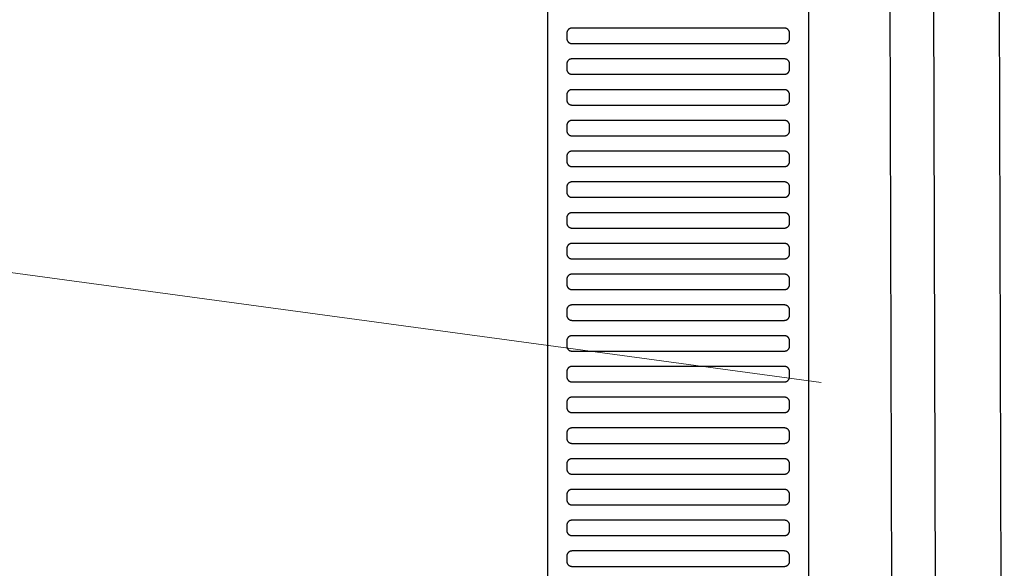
# Model space of a CAD drawing. Header units: millimetres. Extents: x -32221 to 212500, y 31663 to 93766.
# Tile 268 of 340: x 89766 to 90150, y 45884 to 46098. Entities that reach past the tile are written whole.
import ezdxf

# ---------------------------------------------------------------- set-up
doc = ezdxf.new("R2010")
doc.units = ezdxf.units.MM
doc.layers.add('kasetony', color=42, linetype='Continuous', lineweight=5)
doc.layers.add('Sciany', color=250, linetype='Continuous')
doc.layers.add('Wyposazenie', color=250, linetype='Continuous')

msp = doc.modelspace()

# ---------------------------------------------------------------- linework, layer by layer
at = {"layer": 'kasetony'}
for p, q in [((90079.009, 45956.461), (89052.803, 46095.296)), ((89052.803, 46095.296), (90079.009, 45956.461)), ((90079.009, 45956.461), (89052.803, 46095.296))]:
    msp.add_line(p, q, dxfattribs=at)
at = {"layer": 'Sciany'}
for p, q in [((90100.766, 47884.543), (90107.889, 45387.049)), ((90117.761, 47884.553), (90124.94, 45383.214)), ((90143.718, 47841.033), (90150.497, 45383.294))]:
    msp.add_line(p, q, dxfattribs=at)
at = {"layer": 'Wyposazenie'}
for points in [[(90074.156, 45814.742), (90074.156, 47329.701), (89972.156, 47329.701), (89972.156, 45814.742)], [(90064.656, 46088.701), (90064.759, 46088.704), (90064.86, 46088.712), (90064.96, 46088.724), (90065.059, 46088.742), (90065.155, 46088.764), (90065.25, 46088.791), (90065.343, 46088.823), (90065.434, 46088.859), (90065.523, 46088.899), (90065.609, 46088.943), (90065.693, 46088.991), (90065.774, 46089.043), (90065.852, 46089.099), (90065.928, 46089.158), (90066, 46089.221), (90066.07, 46089.288), (90066.136, 46089.357), (90066.199, 46089.43), (90066.258, 46089.505), (90066.314, 46089.584), (90066.366, 46089.665), (90066.414, 46089.749), (90066.458, 46089.835), (90066.499, 46089.923), (90066.534, 46090.014), (90066.566, 46090.107), (90066.593, 46090.202), (90066.615, 46090.299), (90066.633, 46090.397), (90066.646, 46090.497), (90066.653, 46090.599), (90066.656, 46090.701), (90066.656, 46092.701), (90066.653, 46092.804), (90066.646, 46092.906), (90066.633, 46093.006), (90066.615, 46093.104), (90066.593, 46093.201), (90066.566, 46093.296), (90066.534, 46093.389), (90066.499, 46093.479), (90066.458, 46093.568), (90066.414, 46093.654), (90066.366, 46093.738), (90066.314, 46093.819), (90066.258, 46093.898), (90066.199, 46093.973), (90066.136, 46094.046), (90066.07, 46094.115), (90066, 46094.181), (90065.928, 46094.244), (90065.852, 46094.304), (90065.774, 46094.36), (90065.693, 46094.412), (90065.609, 46094.46), (90065.523, 46094.504), (90065.434, 46094.544), (90065.343, 46094.58), (90065.25, 46094.611), (90065.155, 46094.638), (90065.059, 46094.661), (90064.96, 46094.678), (90064.86, 46094.691), (90064.759, 46094.699), (90064.656, 46094.701), (89981.656, 46094.701), (89981.553, 46094.699), (89981.452, 46094.691), (89981.352, 46094.678), (89981.253, 46094.661), (89981.156, 46094.638), (89981.062, 46094.611), (89980.969, 46094.58), (89980.878, 46094.544), (89980.789, 46094.504), (89980.703, 46094.46), (89980.619, 46094.412), (89980.538, 46094.36), (89980.46, 46094.304), (89980.384, 46094.244), (89980.312, 46094.181), (89980.242, 46094.115), (89980.176, 46094.046), (89980.113, 46093.973), (89980.054, 46093.898), (89979.998, 46093.819), (89979.946, 46093.738), (89979.897, 46093.654), (89979.853, 46093.568), (89979.813, 46093.479), (89979.777, 46093.389), (89979.746, 46093.296), (89979.719, 46093.201), (89979.697, 46093.104), (89979.679, 46093.006), (89979.666, 46092.906), (89979.658, 46092.804), (89979.656, 46092.701), (89979.656, 46090.701), (89979.658, 46090.599), (89979.666, 46090.497), (89979.679, 46090.397), (89979.697, 46090.299), (89979.719, 46090.202), (89979.746, 46090.107), (89979.777, 46090.014), (89979.813, 46089.923), (89979.853, 46089.835), (89979.897, 46089.749), (89979.946, 46089.665), (89979.998, 46089.584), (89980.054, 46089.505), (89980.113, 46089.43), (89980.176, 46089.357), (89980.242, 46089.288), (89980.312, 46089.221), (89980.384, 46089.158), (89980.46, 46089.099), (89980.538, 46089.043), (89980.619, 46088.991), (89980.703, 46088.943), (89980.789, 46088.899), (89980.878, 46088.859), (89980.969, 46088.823), (89981.062, 46088.791), (89981.156, 46088.764), (89981.253, 46088.742), (89981.352, 46088.724), (89981.452, 46088.712), (89981.553, 46088.704), (89981.656, 46088.701)], [(90064.656, 46076.701), (90064.759, 46076.704), (90064.86, 46076.712), (90064.96, 46076.724), (90065.059, 46076.742), (90065.155, 46076.764), (90065.25, 46076.791), (90065.343, 46076.823), (90065.434, 46076.859), (90065.523, 46076.899), (90065.609, 46076.943), (90065.693, 46076.991), (90065.774, 46077.043), (90065.852, 46077.099), (90065.928, 46077.158), (90066, 46077.221), (90066.07, 46077.288), (90066.136, 46077.357), (90066.199, 46077.43), (90066.258, 46077.505), (90066.314, 46077.584), (90066.366, 46077.665), (90066.414, 46077.749), (90066.458, 46077.835), (90066.499, 46077.923), (90066.534, 46078.014), (90066.566, 46078.107), (90066.593, 46078.202), (90066.615, 46078.299), (90066.633, 46078.397), (90066.646, 46078.497), (90066.653, 46078.599), (90066.656, 46078.701), (90066.656, 46080.701), (90066.653, 46080.804), (90066.646, 46080.906), (90066.633, 46081.006), (90066.615, 46081.104), (90066.593, 46081.201), (90066.566, 46081.296), (90066.534, 46081.389), (90066.499, 46081.479), (90066.458, 46081.568), (90066.414, 46081.654), (90066.366, 46081.738), (90066.314, 46081.819), (90066.258, 46081.898), (90066.199, 46081.973), (90066.136, 46082.046), (90066.07, 46082.115), (90066, 46082.181), (90065.928, 46082.244), (90065.852, 46082.304), (90065.774, 46082.36), (90065.693, 46082.412), (90065.609, 46082.46), (90065.523, 46082.504), (90065.434, 46082.544), (90065.343, 46082.58), (90065.25, 46082.611), (90065.155, 46082.638), (90065.059, 46082.661), (90064.96, 46082.678), (90064.86, 46082.691), (90064.759, 46082.699), (90064.656, 46082.701), (89981.656, 46082.701), (89981.553, 46082.699), (89981.452, 46082.691), (89981.352, 46082.678), (89981.253, 46082.661), (89981.156, 46082.638), (89981.062, 46082.611), (89980.969, 46082.58), (89980.878, 46082.544), (89980.789, 46082.504), (89980.703, 46082.46), (89980.619, 46082.412), (89980.538, 46082.36), (89980.46, 46082.304), (89980.384, 46082.244), (89980.312, 46082.181), (89980.242, 46082.115), (89980.176, 46082.046), (89980.113, 46081.973), (89980.054, 46081.898), (89979.998, 46081.819), (89979.946, 46081.738), (89979.897, 46081.654), (89979.853, 46081.568), (89979.813, 46081.479), (89979.777, 46081.389), (89979.746, 46081.296), (89979.719, 46081.201), (89979.697, 46081.104), (89979.679, 46081.006), (89979.666, 46080.906), (89979.658, 46080.804), (89979.656, 46080.701), (89979.656, 46078.701), (89979.658, 46078.599), (89979.666, 46078.497), (89979.679, 46078.397), (89979.697, 46078.299), (89979.719, 46078.202), (89979.746, 46078.107), (89979.777, 46078.014), (89979.813, 46077.923), (89979.853, 46077.835), (89979.897, 46077.749), (89979.946, 46077.665), (89979.998, 46077.584), (89980.054, 46077.505), (89980.113, 46077.43), (89980.176, 46077.357), (89980.242, 46077.288), (89980.312, 46077.221), (89980.384, 46077.158), (89980.46, 46077.099), (89980.538, 46077.043), (89980.619, 46076.991), (89980.703, 46076.943), (89980.789, 46076.899), (89980.878, 46076.859), (89980.969, 46076.823), (89981.062, 46076.791), (89981.156, 46076.764), (89981.253, 46076.742), (89981.352, 46076.724), (89981.452, 46076.712), (89981.553, 46076.704), (89981.656, 46076.701)], [(90064.656, 46064.701), (90064.759, 46064.704), (90064.86, 46064.712), (90064.96, 46064.724), (90065.059, 46064.742), (90065.155, 46064.764), (90065.25, 46064.791), (90065.343, 46064.823), (90065.434, 46064.859), (90065.523, 46064.899), (90065.609, 46064.943), (90065.693, 46064.991), (90065.774, 46065.043), (90065.852, 46065.099), (90065.928, 46065.158), (90066, 46065.221), (90066.07, 46065.288), (90066.136, 46065.357), (90066.199, 46065.43), (90066.258, 46065.505), (90066.314, 46065.584), (90066.366, 46065.665), (90066.414, 46065.749), (90066.458, 46065.835), (90066.499, 46065.923), (90066.534, 46066.014), (90066.566, 46066.107), (90066.593, 46066.202), (90066.615, 46066.299), (90066.633, 46066.397), (90066.646, 46066.497), (90066.653, 46066.599), (90066.656, 46066.701), (90066.656, 46068.701), (90066.653, 46068.804), (90066.646, 46068.906), (90066.633, 46069.006), (90066.615, 46069.104), (90066.593, 46069.201), (90066.566, 46069.296), (90066.534, 46069.389), (90066.499, 46069.479), (90066.458, 46069.568), (90066.414, 46069.654), (90066.366, 46069.738), (90066.314, 46069.819), (90066.258, 46069.898), (90066.199, 46069.973), (90066.136, 46070.046), (90066.07, 46070.115), (90066, 46070.181), (90065.928, 46070.244), (90065.852, 46070.304), (90065.774, 46070.36), (90065.693, 46070.412), (90065.609, 46070.46), (90065.523, 46070.504), (90065.434, 46070.544), (90065.343, 46070.58), (90065.25, 46070.611), (90065.155, 46070.638), (90065.059, 46070.661), (90064.96, 46070.678), (90064.86, 46070.691), (90064.759, 46070.699), (90064.656, 46070.701), (89981.656, 46070.701), (89981.553, 46070.699), (89981.452, 46070.691), (89981.352, 46070.678), (89981.253, 46070.661), (89981.156, 46070.638), (89981.062, 46070.611), (89980.969, 46070.58), (89980.878, 46070.544), (89980.789, 46070.504), (89980.703, 46070.46), (89980.619, 46070.412), (89980.538, 46070.36), (89980.46, 46070.304), (89980.384, 46070.244), (89980.312, 46070.181), (89980.242, 46070.115), (89980.176, 46070.046), (89980.113, 46069.973), (89980.054, 46069.898), (89979.998, 46069.819), (89979.946, 46069.738), (89979.897, 46069.654), (89979.853, 46069.568), (89979.813, 46069.479), (89979.777, 46069.389), (89979.746, 46069.296), (89979.719, 46069.201), (89979.697, 46069.104), (89979.679, 46069.006), (89979.666, 46068.906), (89979.658, 46068.804), (89979.656, 46068.701), (89979.656, 46066.701), (89979.658, 46066.599), (89979.666, 46066.497), (89979.679, 46066.397), (89979.697, 46066.299), (89979.719, 46066.202), (89979.746, 46066.107), (89979.777, 46066.014), (89979.813, 46065.923), (89979.853, 46065.835), (89979.897, 46065.749), (89979.946, 46065.665), (89979.998, 46065.584), (89980.054, 46065.505), (89980.113, 46065.43), (89980.176, 46065.357), (89980.242, 46065.288), (89980.312, 46065.221), (89980.384, 46065.158), (89980.46, 46065.099), (89980.538, 46065.043), (89980.619, 46064.991), (89980.703, 46064.943), (89980.789, 46064.899), (89980.878, 46064.859), (89980.969, 46064.823), (89981.062, 46064.791), (89981.156, 46064.764), (89981.253, 46064.742), (89981.352, 46064.724), (89981.452, 46064.712), (89981.553, 46064.704), (89981.656, 46064.701)], [(90064.656, 46052.701), (90064.759, 46052.704), (90064.86, 46052.712), (90064.96, 46052.724), (90065.059, 46052.742), (90065.155, 46052.764), (90065.25, 46052.791), (90065.343, 46052.823), (90065.434, 46052.859), (90065.523, 46052.899), (90065.609, 46052.943), (90065.693, 46052.991), (90065.774, 46053.043), (90065.852, 46053.099), (90065.928, 46053.158), (90066, 46053.221), (90066.07, 46053.288), (90066.136, 46053.357), (90066.199, 46053.43), (90066.258, 46053.505), (90066.314, 46053.584), (90066.366, 46053.665), (90066.414, 46053.749), (90066.458, 46053.835), (90066.499, 46053.923), (90066.534, 46054.014), (90066.566, 46054.107), (90066.593, 46054.202), (90066.615, 46054.299), (90066.633, 46054.397), (90066.646, 46054.497), (90066.653, 46054.599), (90066.656, 46054.701), (90066.656, 46056.701), (90066.653, 46056.804), (90066.646, 46056.906), (90066.633, 46057.006), (90066.615, 46057.104), (90066.593, 46057.201), (90066.566, 46057.296), (90066.534, 46057.389), (90066.499, 46057.479), (90066.458, 46057.568), (90066.414, 46057.654), (90066.366, 46057.738), (90066.314, 46057.819), (90066.258, 46057.898), (90066.199, 46057.973), (90066.136, 46058.046), (90066.07, 46058.115), (90066, 46058.181), (90065.928, 46058.244), (90065.852, 46058.304), (90065.774, 46058.36), (90065.693, 46058.412), (90065.609, 46058.46), (90065.523, 46058.504), (90065.434, 46058.544), (90065.343, 46058.58), (90065.25, 46058.611), (90065.155, 46058.638), (90065.059, 46058.661), (90064.96, 46058.678), (90064.86, 46058.691), (90064.759, 46058.699), (90064.656, 46058.701), (89981.656, 46058.701), (89981.553, 46058.699), (89981.452, 46058.691), (89981.352, 46058.678), (89981.253, 46058.661), (89981.156, 46058.638), (89981.062, 46058.611), (89980.969, 46058.58), (89980.878, 46058.544), (89980.789, 46058.504), (89980.703, 46058.46), (89980.619, 46058.412), (89980.538, 46058.36), (89980.46, 46058.304), (89980.384, 46058.244), (89980.312, 46058.181), (89980.242, 46058.115), (89980.176, 46058.046), (89980.113, 46057.973), (89980.054, 46057.898), (89979.998, 46057.819), (89979.946, 46057.738), (89979.897, 46057.654), (89979.853, 46057.568), (89979.813, 46057.479), (89979.777, 46057.389), (89979.746, 46057.296), (89979.719, 46057.201), (89979.697, 46057.104), (89979.679, 46057.006), (89979.666, 46056.906), (89979.658, 46056.804), (89979.656, 46056.701), (89979.656, 46054.701), (89979.658, 46054.599), (89979.666, 46054.497), (89979.679, 46054.397), (89979.697, 46054.299), (89979.719, 46054.202), (89979.746, 46054.107), (89979.777, 46054.014), (89979.813, 46053.923), (89979.853, 46053.835), (89979.897, 46053.749), (89979.946, 46053.665), (89979.998, 46053.584), (89980.054, 46053.505), (89980.113, 46053.43), (89980.176, 46053.357), (89980.242, 46053.288), (89980.312, 46053.221), (89980.384, 46053.158), (89980.46, 46053.099), (89980.538, 46053.043), (89980.619, 46052.991), (89980.703, 46052.943), (89980.789, 46052.899), (89980.878, 46052.859), (89980.969, 46052.823), (89981.062, 46052.791), (89981.156, 46052.764), (89981.253, 46052.742), (89981.352, 46052.724), (89981.452, 46052.712), (89981.553, 46052.704), (89981.656, 46052.701)], [(90064.656, 46040.701), (90064.759, 46040.704), (90064.86, 46040.712), (90064.96, 46040.724), (90065.059, 46040.742), (90065.155, 46040.764), (90065.25, 46040.791), (90065.343, 46040.823), (90065.434, 46040.859), (90065.523, 46040.899), (90065.609, 46040.943), (90065.693, 46040.991), (90065.774, 46041.043), (90065.852, 46041.099), (90065.928, 46041.158), (90066, 46041.221), (90066.07, 46041.288), (90066.136, 46041.357), (90066.199, 46041.43), (90066.258, 46041.505), (90066.314, 46041.584), (90066.366, 46041.665), (90066.414, 46041.749), (90066.458, 46041.835), (90066.499, 46041.923), (90066.534, 46042.014), (90066.566, 46042.107), (90066.593, 46042.202), (90066.615, 46042.299), (90066.633, 46042.397), (90066.646, 46042.497), (90066.653, 46042.599), (90066.656, 46042.701), (90066.656, 46044.701), (90066.653, 46044.804), (90066.646, 46044.906), (90066.633, 46045.006), (90066.615, 46045.104), (90066.593, 46045.201), (90066.566, 46045.296), (90066.534, 46045.389), (90066.499, 46045.479), (90066.458, 46045.568), (90066.414, 46045.654), (90066.366, 46045.738), (90066.314, 46045.819), (90066.258, 46045.898), (90066.199, 46045.973), (90066.136, 46046.046), (90066.07, 46046.115), (90066, 46046.181), (90065.928, 46046.244), (90065.852, 46046.304), (90065.774, 46046.36), (90065.693, 46046.412), (90065.609, 46046.46), (90065.523, 46046.504), (90065.434, 46046.544), (90065.343, 46046.58), (90065.25, 46046.611), (90065.155, 46046.638), (90065.059, 46046.661), (90064.96, 46046.678), (90064.86, 46046.691), (90064.759, 46046.699), (90064.656, 46046.701), (89981.656, 46046.701), (89981.553, 46046.699), (89981.452, 46046.691), (89981.352, 46046.678), (89981.253, 46046.661), (89981.156, 46046.638), (89981.062, 46046.611), (89980.969, 46046.58), (89980.878, 46046.544), (89980.789, 46046.504), (89980.703, 46046.46), (89980.619, 46046.412), (89980.538, 46046.36), (89980.46, 46046.304), (89980.384, 46046.244), (89980.312, 46046.181), (89980.242, 46046.115), (89980.176, 46046.046), (89980.113, 46045.973), (89980.054, 46045.898), (89979.998, 46045.819), (89979.946, 46045.738), (89979.897, 46045.654), (89979.853, 46045.568), (89979.813, 46045.479), (89979.777, 46045.389), (89979.746, 46045.296), (89979.719, 46045.201), (89979.697, 46045.104), (89979.679, 46045.006), (89979.666, 46044.906), (89979.658, 46044.804), (89979.656, 46044.701), (89979.656, 46042.701), (89979.658, 46042.599), (89979.666, 46042.497), (89979.679, 46042.397), (89979.697, 46042.299), (89979.719, 46042.202), (89979.746, 46042.107), (89979.777, 46042.014), (89979.813, 46041.923), (89979.853, 46041.835), (89979.897, 46041.749), (89979.946, 46041.665), (89979.998, 46041.584), (89980.054, 46041.505), (89980.113, 46041.43), (89980.176, 46041.357), (89980.242, 46041.288), (89980.312, 46041.221), (89980.384, 46041.158), (89980.46, 46041.099), (89980.538, 46041.043), (89980.619, 46040.991), (89980.703, 46040.943), (89980.789, 46040.899), (89980.878, 46040.859), (89980.969, 46040.823), (89981.062, 46040.791), (89981.156, 46040.764), (89981.253, 46040.742), (89981.352, 46040.724), (89981.452, 46040.712), (89981.553, 46040.704), (89981.656, 46040.701)], [(90064.656, 46028.701), (90064.759, 46028.704), (90064.86, 46028.712), (90064.96, 46028.724), (90065.059, 46028.742), (90065.155, 46028.764), (90065.25, 46028.791), (90065.343, 46028.823), (90065.434, 46028.859), (90065.523, 46028.899), (90065.609, 46028.943), (90065.693, 46028.991), (90065.774, 46029.043), (90065.852, 46029.099), (90065.928, 46029.158), (90066, 46029.221), (90066.07, 46029.288), (90066.136, 46029.357), (90066.199, 46029.43), (90066.258, 46029.505), (90066.314, 46029.584), (90066.366, 46029.665), (90066.414, 46029.749), (90066.458, 46029.835), (90066.499, 46029.923), (90066.534, 46030.014), (90066.566, 46030.107), (90066.593, 46030.202), (90066.615, 46030.299), (90066.633, 46030.397), (90066.646, 46030.497), (90066.653, 46030.599), (90066.656, 46030.701), (90066.656, 46032.701), (90066.653, 46032.804), (90066.646, 46032.906), (90066.633, 46033.006), (90066.615, 46033.104), (90066.593, 46033.201), (90066.566, 46033.296), (90066.534, 46033.389), (90066.499, 46033.479), (90066.458, 46033.568), (90066.414, 46033.654), (90066.366, 46033.738), (90066.314, 46033.819), (90066.258, 46033.898), (90066.199, 46033.973), (90066.136, 46034.046), (90066.07, 46034.115), (90066, 46034.181), (90065.928, 46034.244), (90065.852, 46034.304), (90065.774, 46034.36), (90065.693, 46034.412), (90065.609, 46034.46), (90065.523, 46034.504), (90065.434, 46034.544), (90065.343, 46034.58), (90065.25, 46034.611), (90065.155, 46034.638), (90065.059, 46034.661), (90064.96, 46034.678), (90064.86, 46034.691), (90064.759, 46034.699), (90064.656, 46034.701), (89981.656, 46034.701), (89981.553, 46034.699), (89981.452, 46034.691), (89981.352, 46034.678), (89981.253, 46034.661), (89981.156, 46034.638), (89981.062, 46034.611), (89980.969, 46034.58), (89980.878, 46034.544), (89980.789, 46034.504), (89980.703, 46034.46), (89980.619, 46034.412), (89980.538, 46034.36), (89980.46, 46034.304), (89980.384, 46034.244), (89980.312, 46034.181), (89980.242, 46034.115), (89980.176, 46034.046), (89980.113, 46033.973), (89980.054, 46033.898), (89979.998, 46033.819), (89979.946, 46033.738), (89979.897, 46033.654), (89979.853, 46033.568), (89979.813, 46033.479), (89979.777, 46033.389), (89979.746, 46033.296), (89979.719, 46033.201), (89979.697, 46033.104), (89979.679, 46033.006), (89979.666, 46032.906), (89979.658, 46032.804), (89979.656, 46032.701), (89979.656, 46030.701), (89979.658, 46030.599), (89979.666, 46030.497), (89979.679, 46030.397), (89979.697, 46030.299), (89979.719, 46030.202), (89979.746, 46030.107), (89979.777, 46030.014), (89979.813, 46029.923), (89979.853, 46029.835), (89979.897, 46029.749), (89979.946, 46029.665), (89979.998, 46029.584), (89980.054, 46029.505), (89980.113, 46029.43), (89980.176, 46029.357), (89980.242, 46029.288), (89980.312, 46029.221), (89980.384, 46029.158), (89980.46, 46029.099), (89980.538, 46029.043), (89980.619, 46028.991), (89980.703, 46028.943), (89980.789, 46028.899), (89980.878, 46028.859), (89980.969, 46028.823), (89981.062, 46028.791), (89981.156, 46028.764), (89981.253, 46028.742), (89981.352, 46028.724), (89981.452, 46028.712), (89981.553, 46028.704), (89981.656, 46028.701)], [(90064.656, 46016.701), (90064.759, 46016.704), (90064.86, 46016.712), (90064.96, 46016.724), (90065.059, 46016.742), (90065.155, 46016.764), (90065.25, 46016.791), (90065.343, 46016.823), (90065.434, 46016.859), (90065.523, 46016.899), (90065.609, 46016.943), (90065.693, 46016.991), (90065.774, 46017.043), (90065.852, 46017.099), (90065.928, 46017.158), (90066, 46017.221), (90066.07, 46017.288), (90066.136, 46017.357), (90066.199, 46017.43), (90066.258, 46017.505), (90066.314, 46017.584), (90066.366, 46017.665), (90066.414, 46017.749), (90066.458, 46017.835), (90066.499, 46017.923), (90066.534, 46018.014), (90066.566, 46018.107), (90066.593, 46018.202), (90066.615, 46018.299), (90066.633, 46018.397), (90066.646, 46018.497), (90066.653, 46018.599), (90066.656, 46018.701), (90066.656, 46020.701), (90066.653, 46020.804), (90066.646, 46020.906), (90066.633, 46021.006), (90066.615, 46021.104), (90066.593, 46021.201), (90066.566, 46021.296), (90066.534, 46021.389), (90066.499, 46021.479), (90066.458, 46021.568), (90066.414, 46021.654), (90066.366, 46021.738), (90066.314, 46021.819), (90066.258, 46021.898), (90066.199, 46021.973), (90066.136, 46022.046), (90066.07, 46022.115), (90066, 46022.181), (90065.928, 46022.244), (90065.852, 46022.304), (90065.774, 46022.36), (90065.693, 46022.412), (90065.609, 46022.46), (90065.523, 46022.504), (90065.434, 46022.544), (90065.343, 46022.58), (90065.25, 46022.611), (90065.155, 46022.638), (90065.059, 46022.661), (90064.96, 46022.678), (90064.86, 46022.691), (90064.759, 46022.699), (90064.656, 46022.701), (89981.656, 46022.701), (89981.553, 46022.699), (89981.452, 46022.691), (89981.352, 46022.678), (89981.253, 46022.661), (89981.156, 46022.638), (89981.062, 46022.611), (89980.969, 46022.58), (89980.878, 46022.544), (89980.789, 46022.504), (89980.703, 46022.46), (89980.619, 46022.412), (89980.538, 46022.36), (89980.46, 46022.304), (89980.384, 46022.244), (89980.312, 46022.181), (89980.242, 46022.115), (89980.176, 46022.046), (89980.113, 46021.973), (89980.054, 46021.898), (89979.998, 46021.819), (89979.946, 46021.738), (89979.897, 46021.654), (89979.853, 46021.568), (89979.813, 46021.479), (89979.777, 46021.389), (89979.746, 46021.296), (89979.719, 46021.201), (89979.697, 46021.104), (89979.679, 46021.006), (89979.666, 46020.906), (89979.658, 46020.804), (89979.656, 46020.701), (89979.656, 46018.701), (89979.658, 46018.599), (89979.666, 46018.497), (89979.679, 46018.397), (89979.697, 46018.299), (89979.719, 46018.202), (89979.746, 46018.107), (89979.777, 46018.014), (89979.813, 46017.923), (89979.853, 46017.835), (89979.897, 46017.749), (89979.946, 46017.665), (89979.998, 46017.584), (89980.054, 46017.505), (89980.113, 46017.43), (89980.176, 46017.357), (89980.242, 46017.288), (89980.312, 46017.221), (89980.384, 46017.158), (89980.46, 46017.099), (89980.538, 46017.043), (89980.619, 46016.991), (89980.703, 46016.943), (89980.789, 46016.899), (89980.878, 46016.859), (89980.969, 46016.823), (89981.062, 46016.791), (89981.156, 46016.764), (89981.253, 46016.742), (89981.352, 46016.724), (89981.452, 46016.712), (89981.553, 46016.704), (89981.656, 46016.701)], [(90064.656, 46004.701), (90064.759, 46004.704), (90064.86, 46004.712), (90064.96, 46004.724), (90065.059, 46004.742), (90065.155, 46004.764), (90065.25, 46004.791), (90065.343, 46004.823), (90065.434, 46004.859), (90065.523, 46004.899), (90065.609, 46004.943), (90065.693, 46004.991), (90065.774, 46005.043), (90065.852, 46005.099), (90065.928, 46005.158), (90066, 46005.221), (90066.07, 46005.288), (90066.136, 46005.357), (90066.199, 46005.43), (90066.258, 46005.505), (90066.314, 46005.584), (90066.366, 46005.665), (90066.414, 46005.749), (90066.458, 46005.835), (90066.499, 46005.923), (90066.534, 46006.014), (90066.566, 46006.107), (90066.593, 46006.202), (90066.615, 46006.299), (90066.633, 46006.397), (90066.646, 46006.497), (90066.653, 46006.599), (90066.656, 46006.701), (90066.656, 46008.701), (90066.653, 46008.804), (90066.646, 46008.906), (90066.633, 46009.006), (90066.615, 46009.104), (90066.593, 46009.201), (90066.566, 46009.296), (90066.534, 46009.389), (90066.499, 46009.479), (90066.458, 46009.568), (90066.414, 46009.654), (90066.366, 46009.738), (90066.314, 46009.819), (90066.258, 46009.898), (90066.199, 46009.973), (90066.136, 46010.046), (90066.07, 46010.115), (90066, 46010.181), (90065.928, 46010.244), (90065.852, 46010.304), (90065.774, 46010.36), (90065.693, 46010.412), (90065.609, 46010.46), (90065.523, 46010.504), (90065.434, 46010.544), (90065.343, 46010.58), (90065.25, 46010.611), (90065.155, 46010.638), (90065.059, 46010.661), (90064.96, 46010.678), (90064.86, 46010.691), (90064.759, 46010.699), (90064.656, 46010.701), (89981.656, 46010.701), (89981.553, 46010.699), (89981.452, 46010.691), (89981.352, 46010.678), (89981.253, 46010.661), (89981.156, 46010.638), (89981.062, 46010.611), (89980.969, 46010.58), (89980.878, 46010.544), (89980.789, 46010.504), (89980.703, 46010.46), (89980.619, 46010.412), (89980.538, 46010.36), (89980.46, 46010.304), (89980.384, 46010.244), (89980.312, 46010.181), (89980.242, 46010.115), (89980.176, 46010.046), (89980.113, 46009.973), (89980.054, 46009.898), (89979.998, 46009.819), (89979.946, 46009.738), (89979.897, 46009.654), (89979.853, 46009.568), (89979.813, 46009.479), (89979.777, 46009.389), (89979.746, 46009.296), (89979.719, 46009.201), (89979.697, 46009.104), (89979.679, 46009.006), (89979.666, 46008.906), (89979.658, 46008.804), (89979.656, 46008.701), (89979.656, 46006.701), (89979.658, 46006.599), (89979.666, 46006.497), (89979.679, 46006.397), (89979.697, 46006.299), (89979.719, 46006.202), (89979.746, 46006.107), (89979.777, 46006.014), (89979.813, 46005.923), (89979.853, 46005.835), (89979.897, 46005.749), (89979.946, 46005.665), (89979.998, 46005.584), (89980.054, 46005.505), (89980.113, 46005.43), (89980.176, 46005.357), (89980.242, 46005.288), (89980.312, 46005.221), (89980.384, 46005.158), (89980.46, 46005.099), (89980.538, 46005.043), (89980.619, 46004.991), (89980.703, 46004.943), (89980.789, 46004.899), (89980.878, 46004.859), (89980.969, 46004.823), (89981.062, 46004.791), (89981.156, 46004.764), (89981.253, 46004.742), (89981.352, 46004.724), (89981.452, 46004.712), (89981.553, 46004.704), (89981.656, 46004.701)], [(90064.656, 45992.701), (90064.759, 45992.704), (90064.86, 45992.712), (90064.96, 45992.724), (90065.059, 45992.742), (90065.155, 45992.764), (90065.25, 45992.791), (90065.343, 45992.823), (90065.434, 45992.859), (90065.523, 45992.899), (90065.609, 45992.943), (90065.693, 45992.991), (90065.774, 45993.043), (90065.852, 45993.099), (90065.928, 45993.158), (90066, 45993.221), (90066.07, 45993.288), (90066.136, 45993.357), (90066.199, 45993.43), (90066.258, 45993.505), (90066.314, 45993.584), (90066.366, 45993.665), (90066.414, 45993.749), (90066.458, 45993.835), (90066.499, 45993.923), (90066.534, 45994.014), (90066.566, 45994.107), (90066.593, 45994.202), (90066.615, 45994.299), (90066.633, 45994.397), (90066.646, 45994.497), (90066.653, 45994.599), (90066.656, 45994.701), (90066.656, 45996.701), (90066.653, 45996.804), (90066.646, 45996.906), (90066.633, 45997.006), (90066.615, 45997.104), (90066.593, 45997.201), (90066.566, 45997.296), (90066.534, 45997.389), (90066.499, 45997.479), (90066.458, 45997.568), (90066.414, 45997.654), (90066.366, 45997.738), (90066.314, 45997.819), (90066.258, 45997.898), (90066.199, 45997.973), (90066.136, 45998.046), (90066.07, 45998.115), (90066, 45998.181), (90065.928, 45998.244), (90065.852, 45998.304), (90065.774, 45998.36), (90065.693, 45998.412), (90065.609, 45998.46), (90065.523, 45998.504), (90065.434, 45998.544), (90065.343, 45998.58), (90065.25, 45998.611), (90065.155, 45998.638), (90065.059, 45998.661), (90064.96, 45998.678), (90064.86, 45998.691), (90064.759, 45998.699), (90064.656, 45998.701), (89981.656, 45998.701), (89981.553, 45998.699), (89981.452, 45998.691), (89981.352, 45998.678), (89981.253, 45998.661), (89981.156, 45998.638), (89981.062, 45998.611), (89980.969, 45998.58), (89980.878, 45998.544), (89980.789, 45998.504), (89980.703, 45998.46), (89980.619, 45998.412), (89980.538, 45998.36), (89980.46, 45998.304), (89980.384, 45998.244), (89980.312, 45998.181), (89980.242, 45998.115), (89980.176, 45998.046), (89980.113, 45997.973), (89980.054, 45997.898), (89979.998, 45997.819), (89979.946, 45997.738), (89979.897, 45997.654), (89979.853, 45997.568), (89979.813, 45997.479), (89979.777, 45997.389), (89979.746, 45997.296), (89979.719, 45997.201), (89979.697, 45997.104), (89979.679, 45997.006), (89979.666, 45996.906), (89979.658, 45996.804), (89979.656, 45996.701), (89979.656, 45994.701), (89979.658, 45994.599), (89979.666, 45994.497), (89979.679, 45994.397), (89979.697, 45994.299), (89979.719, 45994.202), (89979.746, 45994.107), (89979.777, 45994.014), (89979.813, 45993.923), (89979.853, 45993.835), (89979.897, 45993.749), (89979.946, 45993.665), (89979.998, 45993.584), (89980.054, 45993.505), (89980.113, 45993.43), (89980.176, 45993.357), (89980.242, 45993.288), (89980.312, 45993.221), (89980.384, 45993.158), (89980.46, 45993.099), (89980.538, 45993.043), (89980.619, 45992.991), (89980.703, 45992.943), (89980.789, 45992.899), (89980.878, 45992.859), (89980.969, 45992.823), (89981.062, 45992.791), (89981.156, 45992.764), (89981.253, 45992.742), (89981.352, 45992.724), (89981.452, 45992.712), (89981.553, 45992.704), (89981.656, 45992.701)], [(90064.656, 45980.701), (90064.759, 45980.704), (90064.86, 45980.712), (90064.96, 45980.724), (90065.059, 45980.742), (90065.155, 45980.764), (90065.25, 45980.791), (90065.343, 45980.823), (90065.434, 45980.859), (90065.523, 45980.899), (90065.609, 45980.943), (90065.693, 45980.991), (90065.774, 45981.043), (90065.852, 45981.099), (90065.928, 45981.158), (90066, 45981.221), (90066.07, 45981.288), (90066.136, 45981.357), (90066.199, 45981.43), (90066.258, 45981.505), (90066.314, 45981.584), (90066.366, 45981.665), (90066.414, 45981.749), (90066.458, 45981.835), (90066.499, 45981.923), (90066.534, 45982.014), (90066.566, 45982.107), (90066.593, 45982.202), (90066.615, 45982.299), (90066.633, 45982.397), (90066.646, 45982.497), (90066.653, 45982.599), (90066.656, 45982.701), (90066.656, 45984.701), (90066.653, 45984.804), (90066.646, 45984.906), (90066.633, 45985.006), (90066.615, 45985.104), (90066.593, 45985.201), (90066.566, 45985.296), (90066.534, 45985.389), (90066.499, 45985.479), (90066.458, 45985.568), (90066.414, 45985.654), (90066.366, 45985.738), (90066.314, 45985.819), (90066.258, 45985.898), (90066.199, 45985.973), (90066.136, 45986.046), (90066.07, 45986.115), (90066, 45986.181), (90065.928, 45986.244), (90065.852, 45986.304), (90065.774, 45986.36), (90065.693, 45986.412), (90065.609, 45986.46), (90065.523, 45986.504), (90065.434, 45986.544), (90065.343, 45986.58), (90065.25, 45986.611), (90065.155, 45986.638), (90065.059, 45986.661), (90064.96, 45986.678), (90064.86, 45986.691), (90064.759, 45986.699), (90064.656, 45986.701), (89981.656, 45986.701), (89981.553, 45986.699), (89981.452, 45986.691), (89981.352, 45986.678), (89981.253, 45986.661), (89981.156, 45986.638), (89981.062, 45986.611), (89980.969, 45986.58), (89980.878, 45986.544), (89980.789, 45986.504), (89980.703, 45986.46), (89980.619, 45986.412), (89980.538, 45986.36), (89980.46, 45986.304), (89980.384, 45986.244), (89980.312, 45986.181), (89980.242, 45986.115), (89980.176, 45986.046), (89980.113, 45985.973), (89980.054, 45985.898), (89979.998, 45985.819), (89979.946, 45985.738), (89979.897, 45985.654), (89979.853, 45985.568), (89979.813, 45985.479), (89979.777, 45985.389), (89979.746, 45985.296), (89979.719, 45985.201), (89979.697, 45985.104), (89979.679, 45985.006), (89979.666, 45984.906), (89979.658, 45984.804), (89979.656, 45984.701), (89979.656, 45982.701), (89979.658, 45982.599), (89979.666, 45982.497), (89979.679, 45982.397), (89979.697, 45982.299), (89979.719, 45982.202), (89979.746, 45982.107), (89979.777, 45982.014), (89979.813, 45981.923), (89979.853, 45981.835), (89979.897, 45981.749), (89979.946, 45981.665), (89979.998, 45981.584), (89980.054, 45981.505), (89980.113, 45981.43), (89980.176, 45981.357), (89980.242, 45981.288), (89980.312, 45981.221), (89980.384, 45981.158), (89980.46, 45981.099), (89980.538, 45981.043), (89980.619, 45980.991), (89980.703, 45980.943), (89980.789, 45980.899), (89980.878, 45980.859), (89980.969, 45980.823), (89981.062, 45980.791), (89981.156, 45980.764), (89981.253, 45980.742), (89981.352, 45980.724), (89981.452, 45980.712), (89981.553, 45980.704), (89981.656, 45980.701)], [(90064.656, 45968.701), (90064.759, 45968.704), (90064.86, 45968.712), (90064.96, 45968.724), (90065.059, 45968.742), (90065.155, 45968.764), (90065.25, 45968.791), (90065.343, 45968.823), (90065.434, 45968.859), (90065.523, 45968.899), (90065.609, 45968.943), (90065.693, 45968.991), (90065.774, 45969.043), (90065.852, 45969.099), (90065.928, 45969.158), (90066, 45969.221), (90066.07, 45969.288), (90066.136, 45969.357), (90066.199, 45969.43), (90066.258, 45969.505), (90066.314, 45969.584), (90066.366, 45969.665), (90066.414, 45969.749), (90066.458, 45969.835), (90066.499, 45969.923), (90066.534, 45970.014), (90066.566, 45970.107), (90066.593, 45970.202), (90066.615, 45970.299), (90066.633, 45970.397), (90066.646, 45970.497), (90066.653, 45970.599), (90066.656, 45970.701), (90066.656, 45972.701), (90066.653, 45972.804), (90066.646, 45972.906), (90066.633, 45973.006), (90066.615, 45973.104), (90066.593, 45973.201), (90066.566, 45973.296), (90066.534, 45973.389), (90066.499, 45973.479), (90066.458, 45973.568), (90066.414, 45973.654), (90066.366, 45973.738), (90066.314, 45973.819), (90066.258, 45973.898), (90066.199, 45973.973), (90066.136, 45974.046), (90066.07, 45974.115), (90066, 45974.181), (90065.928, 45974.244), (90065.852, 45974.304), (90065.774, 45974.36), (90065.693, 45974.412), (90065.609, 45974.46), (90065.523, 45974.504), (90065.434, 45974.544), (90065.343, 45974.58), (90065.25, 45974.611), (90065.155, 45974.638), (90065.059, 45974.661), (90064.96, 45974.678), (90064.86, 45974.691), (90064.759, 45974.699), (90064.656, 45974.701), (89981.656, 45974.701), (89981.553, 45974.699), (89981.452, 45974.691), (89981.352, 45974.678), (89981.253, 45974.661), (89981.156, 45974.638), (89981.062, 45974.611), (89980.969, 45974.58), (89980.878, 45974.544), (89980.789, 45974.504), (89980.703, 45974.46), (89980.619, 45974.412), (89980.538, 45974.36), (89980.46, 45974.304), (89980.384, 45974.244), (89980.312, 45974.181), (89980.242, 45974.115), (89980.176, 45974.046), (89980.113, 45973.973), (89980.054, 45973.898), (89979.998, 45973.819), (89979.946, 45973.738), (89979.897, 45973.654), (89979.853, 45973.568), (89979.813, 45973.479), (89979.777, 45973.389), (89979.746, 45973.296), (89979.719, 45973.201), (89979.697, 45973.104), (89979.679, 45973.006), (89979.666, 45972.906), (89979.658, 45972.804), (89979.656, 45972.701), (89979.656, 45970.701), (89979.658, 45970.599), (89979.666, 45970.497), (89979.679, 45970.397), (89979.697, 45970.299), (89979.719, 45970.202), (89979.746, 45970.107), (89979.777, 45970.014), (89979.813, 45969.923), (89979.853, 45969.835), (89979.897, 45969.749), (89979.946, 45969.665), (89979.998, 45969.584), (89980.054, 45969.505), (89980.113, 45969.43), (89980.176, 45969.357), (89980.242, 45969.288), (89980.312, 45969.221), (89980.384, 45969.158), (89980.46, 45969.099), (89980.538, 45969.043), (89980.619, 45968.991), (89980.703, 45968.943), (89980.789, 45968.899), (89980.878, 45968.859), (89980.969, 45968.823), (89981.062, 45968.791), (89981.156, 45968.764), (89981.253, 45968.742), (89981.352, 45968.724), (89981.452, 45968.712), (89981.553, 45968.704), (89981.656, 45968.701)], [(90064.656, 45956.701), (90064.759, 45956.704), (90064.86, 45956.712), (90064.96, 45956.724), (90065.059, 45956.742), (90065.155, 45956.764), (90065.25, 45956.791), (90065.343, 45956.823), (90065.434, 45956.859), (90065.523, 45956.899), (90065.609, 45956.943), (90065.693, 45956.991), (90065.774, 45957.043), (90065.852, 45957.099), (90065.928, 45957.158), (90066, 45957.221), (90066.07, 45957.288), (90066.136, 45957.357), (90066.199, 45957.43), (90066.258, 45957.505), (90066.314, 45957.584), (90066.366, 45957.665), (90066.414, 45957.749), (90066.458, 45957.835), (90066.499, 45957.923), (90066.534, 45958.014), (90066.566, 45958.107), (90066.593, 45958.202), (90066.615, 45958.299), (90066.633, 45958.397), (90066.646, 45958.497), (90066.653, 45958.599), (90066.656, 45958.701), (90066.656, 45960.701), (90066.653, 45960.804), (90066.646, 45960.906), (90066.633, 45961.006), (90066.615, 45961.104), (90066.593, 45961.201), (90066.566, 45961.296), (90066.534, 45961.389), (90066.499, 45961.479), (90066.458, 45961.568), (90066.414, 45961.654), (90066.366, 45961.738), (90066.314, 45961.819), (90066.258, 45961.898), (90066.199, 45961.973), (90066.136, 45962.046), (90066.07, 45962.115), (90066, 45962.181), (90065.928, 45962.244), (90065.852, 45962.304), (90065.774, 45962.36), (90065.693, 45962.412), (90065.609, 45962.46), (90065.523, 45962.504), (90065.434, 45962.544), (90065.343, 45962.58), (90065.25, 45962.611), (90065.155, 45962.638), (90065.059, 45962.661), (90064.96, 45962.678), (90064.86, 45962.691), (90064.759, 45962.699), (90064.656, 45962.701), (89981.656, 45962.701), (89981.553, 45962.699), (89981.452, 45962.691), (89981.352, 45962.678), (89981.253, 45962.661), (89981.156, 45962.638), (89981.062, 45962.611), (89980.969, 45962.58), (89980.878, 45962.544), (89980.789, 45962.504), (89980.703, 45962.46), (89980.619, 45962.412), (89980.538, 45962.36), (89980.46, 45962.304), (89980.384, 45962.244), (89980.312, 45962.181), (89980.242, 45962.115), (89980.176, 45962.046), (89980.113, 45961.973), (89980.054, 45961.898), (89979.998, 45961.819), (89979.946, 45961.738), (89979.897, 45961.654), (89979.853, 45961.568), (89979.813, 45961.479), (89979.777, 45961.389), (89979.746, 45961.296), (89979.719, 45961.201), (89979.697, 45961.104), (89979.679, 45961.006), (89979.666, 45960.906), (89979.658, 45960.804), (89979.656, 45960.701), (89979.656, 45958.701), (89979.658, 45958.599), (89979.666, 45958.497), (89979.679, 45958.397), (89979.697, 45958.299), (89979.719, 45958.202), (89979.746, 45958.107), (89979.777, 45958.014), (89979.813, 45957.923), (89979.853, 45957.835), (89979.897, 45957.749), (89979.946, 45957.665), (89979.998, 45957.584), (89980.054, 45957.505), (89980.113, 45957.43), (89980.176, 45957.357), (89980.242, 45957.288), (89980.312, 45957.221), (89980.384, 45957.158), (89980.46, 45957.099), (89980.538, 45957.043), (89980.619, 45956.991), (89980.703, 45956.943), (89980.789, 45956.899), (89980.878, 45956.859), (89980.969, 45956.823), (89981.062, 45956.791), (89981.156, 45956.764), (89981.253, 45956.742), (89981.352, 45956.724), (89981.452, 45956.712), (89981.553, 45956.704), (89981.656, 45956.701)], [(90064.656, 45944.701), (90064.759, 45944.704), (90064.86, 45944.712), (90064.96, 45944.724), (90065.059, 45944.742), (90065.155, 45944.764), (90065.25, 45944.791), (90065.343, 45944.823), (90065.434, 45944.859), (90065.523, 45944.899), (90065.609, 45944.943), (90065.693, 45944.991), (90065.774, 45945.043), (90065.852, 45945.099), (90065.928, 45945.158), (90066, 45945.221), (90066.07, 45945.288), (90066.136, 45945.357), (90066.199, 45945.43), (90066.258, 45945.505), (90066.314, 45945.584), (90066.366, 45945.665), (90066.414, 45945.749), (90066.458, 45945.835), (90066.499, 45945.923), (90066.534, 45946.014), (90066.566, 45946.107), (90066.593, 45946.202), (90066.615, 45946.299), (90066.633, 45946.397), (90066.646, 45946.497), (90066.653, 45946.599), (90066.656, 45946.701), (90066.656, 45948.701), (90066.653, 45948.804), (90066.646, 45948.906), (90066.633, 45949.006), (90066.615, 45949.104), (90066.593, 45949.201), (90066.566, 45949.296), (90066.534, 45949.389), (90066.499, 45949.479), (90066.458, 45949.568), (90066.414, 45949.654), (90066.366, 45949.738), (90066.314, 45949.819), (90066.258, 45949.898), (90066.199, 45949.973), (90066.136, 45950.046), (90066.07, 45950.115), (90066, 45950.181), (90065.928, 45950.244), (90065.852, 45950.304), (90065.774, 45950.36), (90065.693, 45950.412), (90065.609, 45950.46), (90065.523, 45950.504), (90065.434, 45950.544), (90065.343, 45950.58), (90065.25, 45950.611), (90065.155, 45950.638), (90065.059, 45950.661), (90064.96, 45950.678), (90064.86, 45950.691), (90064.759, 45950.699), (90064.656, 45950.701), (89981.656, 45950.701), (89981.553, 45950.699), (89981.452, 45950.691), (89981.352, 45950.678), (89981.253, 45950.661), (89981.156, 45950.638), (89981.062, 45950.611), (89980.969, 45950.58), (89980.878, 45950.544), (89980.789, 45950.504), (89980.703, 45950.46), (89980.619, 45950.412), (89980.538, 45950.36), (89980.46, 45950.304), (89980.384, 45950.244), (89980.312, 45950.181), (89980.242, 45950.115), (89980.176, 45950.046), (89980.113, 45949.973), (89980.054, 45949.898), (89979.998, 45949.819), (89979.946, 45949.738), (89979.897, 45949.654), (89979.853, 45949.568), (89979.813, 45949.479), (89979.777, 45949.389), (89979.746, 45949.296), (89979.719, 45949.201), (89979.697, 45949.104), (89979.679, 45949.006), (89979.666, 45948.906), (89979.658, 45948.804), (89979.656, 45948.701), (89979.656, 45946.701), (89979.658, 45946.599), (89979.666, 45946.497), (89979.679, 45946.397), (89979.697, 45946.299), (89979.719, 45946.202), (89979.746, 45946.107), (89979.777, 45946.014), (89979.813, 45945.923), (89979.853, 45945.835), (89979.897, 45945.749), (89979.946, 45945.665), (89979.998, 45945.584), (89980.054, 45945.505), (89980.113, 45945.43), (89980.176, 45945.357), (89980.242, 45945.288), (89980.312, 45945.221), (89980.384, 45945.158), (89980.46, 45945.099), (89980.538, 45945.043), (89980.619, 45944.991), (89980.703, 45944.943), (89980.789, 45944.899), (89980.878, 45944.859), (89980.969, 45944.823), (89981.062, 45944.791), (89981.156, 45944.764), (89981.253, 45944.742), (89981.352, 45944.724), (89981.452, 45944.712), (89981.553, 45944.704), (89981.656, 45944.701)], [(90064.656, 45932.701), (90064.759, 45932.704), (90064.86, 45932.712), (90064.96, 45932.724), (90065.059, 45932.742), (90065.155, 45932.764), (90065.25, 45932.791), (90065.343, 45932.823), (90065.434, 45932.859), (90065.523, 45932.899), (90065.609, 45932.943), (90065.693, 45932.991), (90065.774, 45933.043), (90065.852, 45933.099), (90065.928, 45933.158), (90066, 45933.221), (90066.07, 45933.288), (90066.136, 45933.357), (90066.199, 45933.43), (90066.258, 45933.505), (90066.314, 45933.584), (90066.366, 45933.665), (90066.414, 45933.749), (90066.458, 45933.835), (90066.499, 45933.923), (90066.534, 45934.014), (90066.566, 45934.107), (90066.593, 45934.202), (90066.615, 45934.299), (90066.633, 45934.397), (90066.646, 45934.497), (90066.653, 45934.599), (90066.656, 45934.701), (90066.656, 45936.701), (90066.653, 45936.804), (90066.646, 45936.906), (90066.633, 45937.006), (90066.615, 45937.104), (90066.593, 45937.201), (90066.566, 45937.296), (90066.534, 45937.389), (90066.499, 45937.479), (90066.458, 45937.568), (90066.414, 45937.654), (90066.366, 45937.738), (90066.314, 45937.819), (90066.258, 45937.898), (90066.199, 45937.973), (90066.136, 45938.046), (90066.07, 45938.115), (90066, 45938.181), (90065.928, 45938.244), (90065.852, 45938.304), (90065.774, 45938.36), (90065.693, 45938.412), (90065.609, 45938.46), (90065.523, 45938.504), (90065.434, 45938.544), (90065.343, 45938.58), (90065.25, 45938.611), (90065.155, 45938.638), (90065.059, 45938.661), (90064.96, 45938.678), (90064.86, 45938.691), (90064.759, 45938.699), (90064.656, 45938.701), (89981.656, 45938.701), (89981.553, 45938.699), (89981.452, 45938.691), (89981.352, 45938.678), (89981.253, 45938.661), (89981.156, 45938.638), (89981.062, 45938.611), (89980.969, 45938.58), (89980.878, 45938.544), (89980.789, 45938.504), (89980.703, 45938.46), (89980.619, 45938.412), (89980.538, 45938.36), (89980.46, 45938.304), (89980.384, 45938.244), (89980.312, 45938.181), (89980.242, 45938.115), (89980.176, 45938.046), (89980.113, 45937.973), (89980.054, 45937.898), (89979.998, 45937.819), (89979.946, 45937.738), (89979.897, 45937.654), (89979.853, 45937.568), (89979.813, 45937.479), (89979.777, 45937.389), (89979.746, 45937.296), (89979.719, 45937.201), (89979.697, 45937.104), (89979.679, 45937.006), (89979.666, 45936.906), (89979.658, 45936.804), (89979.656, 45936.701), (89979.656, 45934.701), (89979.658, 45934.599), (89979.666, 45934.497), (89979.679, 45934.397), (89979.697, 45934.299), (89979.719, 45934.202), (89979.746, 45934.107), (89979.777, 45934.014), (89979.813, 45933.923), (89979.853, 45933.835), (89979.897, 45933.749), (89979.946, 45933.665), (89979.998, 45933.584), (89980.054, 45933.505), (89980.113, 45933.43), (89980.176, 45933.357), (89980.242, 45933.288), (89980.312, 45933.221), (89980.384, 45933.158), (89980.46, 45933.099), (89980.538, 45933.043), (89980.619, 45932.991), (89980.703, 45932.943), (89980.789, 45932.899), (89980.878, 45932.859), (89980.969, 45932.823), (89981.062, 45932.791), (89981.156, 45932.764), (89981.253, 45932.742), (89981.352, 45932.724), (89981.452, 45932.712), (89981.553, 45932.704), (89981.656, 45932.701)], [(90064.656, 45920.701), (90064.759, 45920.704), (90064.86, 45920.712), (90064.96, 45920.724), (90065.059, 45920.742), (90065.155, 45920.764), (90065.25, 45920.791), (90065.343, 45920.823), (90065.434, 45920.859), (90065.523, 45920.899), (90065.609, 45920.943), (90065.693, 45920.991), (90065.774, 45921.043), (90065.852, 45921.099), (90065.928, 45921.158), (90066, 45921.221), (90066.07, 45921.288), (90066.136, 45921.357), (90066.199, 45921.43), (90066.258, 45921.505), (90066.314, 45921.584), (90066.366, 45921.665), (90066.414, 45921.749), (90066.458, 45921.835), (90066.499, 45921.923), (90066.534, 45922.014), (90066.566, 45922.107), (90066.593, 45922.202), (90066.615, 45922.299), (90066.633, 45922.397), (90066.646, 45922.497), (90066.653, 45922.599), (90066.656, 45922.701), (90066.656, 45924.701), (90066.653, 45924.804), (90066.646, 45924.906), (90066.633, 45925.006), (90066.615, 45925.104), (90066.593, 45925.201), (90066.566, 45925.296), (90066.534, 45925.389), (90066.499, 45925.479), (90066.458, 45925.568), (90066.414, 45925.654), (90066.366, 45925.738), (90066.314, 45925.819), (90066.258, 45925.898), (90066.199, 45925.973), (90066.136, 45926.046), (90066.07, 45926.115), (90066, 45926.181), (90065.928, 45926.244), (90065.852, 45926.304), (90065.774, 45926.36), (90065.693, 45926.412), (90065.609, 45926.46), (90065.523, 45926.504), (90065.434, 45926.544), (90065.343, 45926.58), (90065.25, 45926.611), (90065.155, 45926.638), (90065.059, 45926.661), (90064.96, 45926.678), (90064.86, 45926.691), (90064.759, 45926.699), (90064.656, 45926.701), (89981.656, 45926.701), (89981.553, 45926.699), (89981.452, 45926.691), (89981.352, 45926.678), (89981.253, 45926.661), (89981.156, 45926.638), (89981.062, 45926.611), (89980.969, 45926.58), (89980.878, 45926.544), (89980.789, 45926.504), (89980.703, 45926.46), (89980.619, 45926.412), (89980.538, 45926.36), (89980.46, 45926.304), (89980.384, 45926.244), (89980.312, 45926.181), (89980.242, 45926.115), (89980.176, 45926.046), (89980.113, 45925.973), (89980.054, 45925.898), (89979.998, 45925.819), (89979.946, 45925.738), (89979.897, 45925.654), (89979.853, 45925.568), (89979.813, 45925.479), (89979.777, 45925.389), (89979.746, 45925.296), (89979.719, 45925.201), (89979.697, 45925.104), (89979.679, 45925.006), (89979.666, 45924.906), (89979.658, 45924.804), (89979.656, 45924.701), (89979.656, 45922.701), (89979.658, 45922.599), (89979.666, 45922.497), (89979.679, 45922.397), (89979.697, 45922.299), (89979.719, 45922.202), (89979.746, 45922.107), (89979.777, 45922.014), (89979.813, 45921.923), (89979.853, 45921.835), (89979.897, 45921.749), (89979.946, 45921.665), (89979.998, 45921.584), (89980.054, 45921.505), (89980.113, 45921.43), (89980.176, 45921.357), (89980.242, 45921.288), (89980.312, 45921.221), (89980.384, 45921.158), (89980.46, 45921.099), (89980.538, 45921.043), (89980.619, 45920.991), (89980.703, 45920.943), (89980.789, 45920.899), (89980.878, 45920.859), (89980.969, 45920.823), (89981.062, 45920.791), (89981.156, 45920.764), (89981.253, 45920.742), (89981.352, 45920.724), (89981.452, 45920.712), (89981.553, 45920.704), (89981.656, 45920.701)], [(90064.656, 45908.701), (90064.759, 45908.704), (90064.86, 45908.712), (90064.96, 45908.724), (90065.059, 45908.742), (90065.155, 45908.764), (90065.25, 45908.791), (90065.343, 45908.823), (90065.434, 45908.859), (90065.523, 45908.899), (90065.609, 45908.943), (90065.693, 45908.991), (90065.774, 45909.043), (90065.852, 45909.099), (90065.928, 45909.158), (90066, 45909.221), (90066.07, 45909.288), (90066.136, 45909.357), (90066.199, 45909.43), (90066.258, 45909.505), (90066.314, 45909.584), (90066.366, 45909.665), (90066.414, 45909.749), (90066.458, 45909.835), (90066.499, 45909.923), (90066.534, 45910.014), (90066.566, 45910.107), (90066.593, 45910.202), (90066.615, 45910.299), (90066.633, 45910.397), (90066.646, 45910.497), (90066.653, 45910.599), (90066.656, 45910.701), (90066.656, 45912.701), (90066.653, 45912.804), (90066.646, 45912.906), (90066.633, 45913.006), (90066.615, 45913.104), (90066.593, 45913.201), (90066.566, 45913.296), (90066.534, 45913.389), (90066.499, 45913.479), (90066.458, 45913.568), (90066.414, 45913.654), (90066.366, 45913.738), (90066.314, 45913.819), (90066.258, 45913.898), (90066.199, 45913.973), (90066.136, 45914.046), (90066.07, 45914.115), (90066, 45914.181), (90065.928, 45914.244), (90065.852, 45914.304), (90065.774, 45914.36), (90065.693, 45914.412), (90065.609, 45914.46), (90065.523, 45914.504), (90065.434, 45914.544), (90065.343, 45914.58), (90065.25, 45914.611), (90065.155, 45914.638), (90065.059, 45914.661), (90064.96, 45914.678), (90064.86, 45914.691), (90064.759, 45914.699), (90064.656, 45914.701), (89981.656, 45914.701), (89981.553, 45914.699), (89981.452, 45914.691), (89981.352, 45914.678), (89981.253, 45914.661), (89981.156, 45914.638), (89981.062, 45914.611), (89980.969, 45914.58), (89980.878, 45914.544), (89980.789, 45914.504), (89980.703, 45914.46), (89980.619, 45914.412), (89980.538, 45914.36), (89980.46, 45914.304), (89980.384, 45914.244), (89980.312, 45914.181), (89980.242, 45914.115), (89980.176, 45914.046), (89980.113, 45913.973), (89980.054, 45913.898), (89979.998, 45913.819), (89979.946, 45913.738), (89979.897, 45913.654), (89979.853, 45913.568), (89979.813, 45913.479), (89979.777, 45913.389), (89979.746, 45913.296), (89979.719, 45913.201), (89979.697, 45913.104), (89979.679, 45913.006), (89979.666, 45912.906), (89979.658, 45912.804), (89979.656, 45912.701), (89979.656, 45910.701), (89979.658, 45910.599), (89979.666, 45910.497), (89979.679, 45910.397), (89979.697, 45910.299), (89979.719, 45910.202), (89979.746, 45910.107), (89979.777, 45910.014), (89979.813, 45909.923), (89979.853, 45909.835), (89979.897, 45909.749), (89979.946, 45909.665), (89979.998, 45909.584), (89980.054, 45909.505), (89980.113, 45909.43), (89980.176, 45909.357), (89980.242, 45909.288), (89980.312, 45909.221), (89980.384, 45909.158), (89980.46, 45909.099), (89980.538, 45909.043), (89980.619, 45908.991), (89980.703, 45908.943), (89980.789, 45908.899), (89980.878, 45908.859), (89980.969, 45908.823), (89981.062, 45908.791), (89981.156, 45908.764), (89981.253, 45908.742), (89981.352, 45908.724), (89981.452, 45908.712), (89981.553, 45908.704), (89981.656, 45908.701)], [(90064.656, 45896.701), (90064.759, 45896.704), (90064.86, 45896.712), (90064.96, 45896.724), (90065.059, 45896.742), (90065.155, 45896.764), (90065.25, 45896.791), (90065.343, 45896.823), (90065.434, 45896.859), (90065.523, 45896.899), (90065.609, 45896.943), (90065.693, 45896.991), (90065.774, 45897.043), (90065.852, 45897.099), (90065.928, 45897.158), (90066, 45897.221), (90066.07, 45897.288), (90066.136, 45897.357), (90066.199, 45897.43), (90066.258, 45897.505), (90066.314, 45897.584), (90066.366, 45897.665), (90066.414, 45897.749), (90066.458, 45897.835), (90066.499, 45897.923), (90066.534, 45898.014), (90066.566, 45898.107), (90066.593, 45898.202), (90066.615, 45898.299), (90066.633, 45898.397), (90066.646, 45898.497), (90066.653, 45898.599), (90066.656, 45898.701), (90066.656, 45900.701), (90066.653, 45900.804), (90066.646, 45900.906), (90066.633, 45901.006), (90066.615, 45901.104), (90066.593, 45901.201), (90066.566, 45901.296), (90066.534, 45901.389), (90066.499, 45901.479), (90066.458, 45901.568), (90066.414, 45901.654), (90066.366, 45901.738), (90066.314, 45901.819), (90066.258, 45901.898), (90066.199, 45901.973), (90066.136, 45902.046), (90066.07, 45902.115), (90066, 45902.181), (90065.928, 45902.244), (90065.852, 45902.304), (90065.774, 45902.36), (90065.693, 45902.412), (90065.609, 45902.46), (90065.523, 45902.504), (90065.434, 45902.544), (90065.343, 45902.58), (90065.25, 45902.611), (90065.155, 45902.638), (90065.059, 45902.661), (90064.96, 45902.678), (90064.86, 45902.691), (90064.759, 45902.699), (90064.656, 45902.701), (89981.656, 45902.701), (89981.553, 45902.699), (89981.452, 45902.691), (89981.352, 45902.678), (89981.253, 45902.661), (89981.156, 45902.638), (89981.062, 45902.611), (89980.969, 45902.58), (89980.878, 45902.544), (89980.789, 45902.504), (89980.703, 45902.46), (89980.619, 45902.412), (89980.538, 45902.36), (89980.46, 45902.304), (89980.384, 45902.244), (89980.312, 45902.181), (89980.242, 45902.115), (89980.176, 45902.046), (89980.113, 45901.973), (89980.054, 45901.898), (89979.998, 45901.819), (89979.946, 45901.738), (89979.897, 45901.654), (89979.853, 45901.568), (89979.813, 45901.479), (89979.777, 45901.389), (89979.746, 45901.296), (89979.719, 45901.201), (89979.697, 45901.104), (89979.679, 45901.006), (89979.666, 45900.906), (89979.658, 45900.804), (89979.656, 45900.701), (89979.656, 45898.701), (89979.658, 45898.599), (89979.666, 45898.497), (89979.679, 45898.397), (89979.697, 45898.299), (89979.719, 45898.202), (89979.746, 45898.107), (89979.777, 45898.014), (89979.813, 45897.923), (89979.853, 45897.835), (89979.897, 45897.749), (89979.946, 45897.665), (89979.998, 45897.584), (89980.054, 45897.505), (89980.113, 45897.43), (89980.176, 45897.357), (89980.242, 45897.288), (89980.312, 45897.221), (89980.384, 45897.158), (89980.46, 45897.099), (89980.538, 45897.043), (89980.619, 45896.991), (89980.703, 45896.943), (89980.789, 45896.899), (89980.878, 45896.859), (89980.969, 45896.823), (89981.062, 45896.791), (89981.156, 45896.764), (89981.253, 45896.742), (89981.352, 45896.724), (89981.452, 45896.712), (89981.553, 45896.704), (89981.656, 45896.701)], [(90064.656, 45884.701), (90064.759, 45884.704), (90064.86, 45884.712), (90064.96, 45884.724), (90065.059, 45884.742), (90065.155, 45884.764), (90065.25, 45884.791), (90065.343, 45884.823), (90065.434, 45884.859), (90065.523, 45884.899), (90065.609, 45884.943), (90065.693, 45884.991), (90065.774, 45885.043), (90065.852, 45885.099), (90065.928, 45885.158), (90066, 45885.221), (90066.07, 45885.288), (90066.136, 45885.357), (90066.199, 45885.43), (90066.258, 45885.505), (90066.314, 45885.584), (90066.366, 45885.665), (90066.414, 45885.749), (90066.458, 45885.835), (90066.499, 45885.923), (90066.534, 45886.014), (90066.566, 45886.107), (90066.593, 45886.202), (90066.615, 45886.299), (90066.633, 45886.397), (90066.646, 45886.497), (90066.653, 45886.599), (90066.656, 45886.701), (90066.656, 45888.701), (90066.653, 45888.804), (90066.646, 45888.906), (90066.633, 45889.006), (90066.615, 45889.104), (90066.593, 45889.201), (90066.566, 45889.296), (90066.534, 45889.389), (90066.499, 45889.479), (90066.458, 45889.568), (90066.414, 45889.654), (90066.366, 45889.738), (90066.314, 45889.819), (90066.258, 45889.898), (90066.199, 45889.973), (90066.136, 45890.046), (90066.07, 45890.115), (90066, 45890.181), (90065.928, 45890.244), (90065.852, 45890.304), (90065.774, 45890.36), (90065.693, 45890.412), (90065.609, 45890.46), (90065.523, 45890.504), (90065.434, 45890.544), (90065.343, 45890.58), (90065.25, 45890.611), (90065.155, 45890.638), (90065.059, 45890.661), (90064.96, 45890.678), (90064.86, 45890.691), (90064.759, 45890.699), (90064.656, 45890.701), (89981.656, 45890.701), (89981.553, 45890.699), (89981.452, 45890.691), (89981.352, 45890.678), (89981.253, 45890.661), (89981.156, 45890.638), (89981.062, 45890.611), (89980.969, 45890.58), (89980.878, 45890.544), (89980.789, 45890.504), (89980.703, 45890.46), (89980.619, 45890.412), (89980.538, 45890.36), (89980.46, 45890.304), (89980.384, 45890.244), (89980.312, 45890.181), (89980.242, 45890.115), (89980.176, 45890.046), (89980.113, 45889.973), (89980.054, 45889.898), (89979.998, 45889.819), (89979.946, 45889.738), (89979.897, 45889.654), (89979.853, 45889.568), (89979.813, 45889.479), (89979.777, 45889.389), (89979.746, 45889.296), (89979.719, 45889.201), (89979.697, 45889.104), (89979.679, 45889.006), (89979.666, 45888.906), (89979.658, 45888.804), (89979.656, 45888.701), (89979.656, 45886.701), (89979.658, 45886.599), (89979.666, 45886.497), (89979.679, 45886.397), (89979.697, 45886.299), (89979.719, 45886.202), (89979.746, 45886.107), (89979.777, 45886.014), (89979.813, 45885.923), (89979.853, 45885.835), (89979.897, 45885.749), (89979.946, 45885.665), (89979.998, 45885.584), (89980.054, 45885.505), (89980.113, 45885.43), (89980.176, 45885.357), (89980.242, 45885.288), (89980.312, 45885.221), (89980.384, 45885.158), (89980.46, 45885.099), (89980.538, 45885.043), (89980.619, 45884.991), (89980.703, 45884.943), (89980.789, 45884.899), (89980.878, 45884.859), (89980.969, 45884.823), (89981.062, 45884.791), (89981.156, 45884.764), (89981.253, 45884.742), (89981.352, 45884.724), (89981.452, 45884.712), (89981.553, 45884.704), (89981.656, 45884.701)]]:
    msp.add_lwpolyline(points, close=True, dxfattribs=at)

doc.saveas('drawing.dxf')
